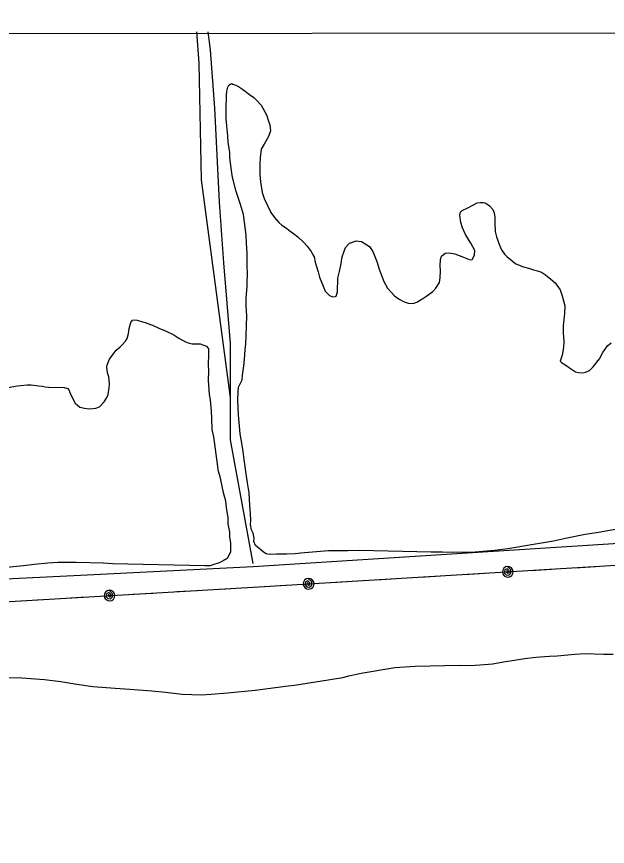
# Model space of a CAD drawing. Extents: x 3297716 to 3335574, y 688621 to 713991.
# Drawn here: x 3305497 to 3306486, y 710827 to 712216 of the extents above; entities that cross this region are included whole.
import ezdxf

# ---------------------------------------------------------------- set-up
doc = ezdxf.new("R2010")
doc.units = 0
for name, color, linetype in [('V-GRID-FRAM', 7, 'Continuous'), ('V-SITE-VEGE', 7, 'Continuous'), ('V-TOPO-SHOR', 7, 'Continuous'), ('V-UTIL-LINE', 7, 'Continuous')]:
    doc.layers.add(name, color=color, linetype=linetype)

msp = doc.modelspace()

# ---------------------------------------------------------------- linework, layer by layer
at = {"layer": 'V-GRID-FRAM'}
msp.add_lwpolyline([(3301838.5, 712184.2), (3333346.2, 712216.3), (3333372.6, 694031.5), (3301849.1, 693999.4), (3301838.5, 712184.2)], dxfattribs=at)
at = {"layer": 'V-SITE-VEGE'}
for points in [[(3305910.5, 711319.6), (3305906.3, 711323.5), (3305900.7, 711328), (3305897.5, 711330.9), (3305894.8, 711337.6), (3305894.9, 711343.3), (3305893.2, 711351.5), (3305890.9, 711357.2), (3305889.2, 711365.8), (3305889.4, 711372.5), (3305889.2, 711384.9), (3305888.1, 711397.8), (3305886.7, 711419.3), (3305884.2, 711435.5), (3305881.7, 711450.8), (3305878.4, 711474.7), (3305876.9, 711488.1), (3305873.9, 711505.8), (3305871.8, 711517.7), (3305868.8, 711549.7), (3305868.1, 711561.1), (3305867.9, 711574.5), (3305868.2, 711587.8), (3305868.9, 711595.9), (3305871.9, 711601.5), (3305874.9, 711608.1), (3305875.6, 711616.2), (3305877.8, 711631.4), (3305879, 711642.3), (3305879.9, 711659), (3305881.1, 711668.5), (3305881.9, 711681.8), (3305882.7, 711715.1), (3305881.6, 711732.3), (3305881.9, 711745.1), (3305883.3, 711764.6), (3305883.5, 711770.8), (3305883.9, 711787), (3305883.2, 711798), (3305883.7, 711819.9), (3305882.2, 711837), (3305882, 711850.4), (3305879.2, 711871.9), (3305877.1, 711884.8), (3305872.3, 711901.6), (3305865.2, 711923.6), (3305859.9, 711943.3), (3305859, 711947.1), (3305857.4, 711958.6), (3305854.6, 711980.1), (3305854.3, 711989.6), (3305851.8, 712005.4), (3305851.2, 712016.8), (3305849.2, 712033.6), (3305848.5, 712045), (3305848.4, 712062.2), (3305848.9, 712084.1), (3305849.6, 712091.7), (3305851.2, 712098.3), (3305852.7, 712101.6), (3305855.6, 712103.4), (3305857.5, 712104.3), (3305859.4, 712103.3), (3305864.6, 712101.3), (3305868.8, 712099.3), (3305875.4, 712094.9), (3305887.5, 712086), (3305894.6, 712080.6), (3305899.2, 712076.2), (3305906.6, 712067.9), (3305915.3, 712053), (3305916.2, 712050.1), (3305919.4, 712041), (3305921.1, 712035.2), (3305922.3, 712025.2), (3305919.2, 712015.7), (3305911.8, 712002.6), (3305906.8, 711994.1), (3305905.1, 711979.9), (3305904.8, 711969.9), (3305904.9, 711952.2), (3305905.6, 711939.8), (3305908.5, 711921.7), (3305912, 711911.6), (3305922.9, 711888.5), (3305928.9, 711880.2), (3305936.3, 711871.5), (3305941.5, 711867.1), (3305949, 711862.1), (3305953.2, 711858.7), (3305961.1, 711853.3), (3305968.2, 711847.4), (3305978.4, 711838.1), (3305984, 711831.8), (3305990.4, 711823.1), (3305992.7, 711818.7), (3305995.5, 711813.9), (3305997.2, 711805.3), (3305998.9, 711799.5), (3306002.5, 711789), (3306004.7, 711779.9)], [(3306004.7, 711779.9), (3306010.5, 711765), (3306014.1, 711756.8), (3306021.1, 711749.5), (3306024.9, 711747.5), (3306029.6, 711747.4), (3306032.5, 711748.3), (3306034.6, 711755.8), (3306035.1, 711778.2), (3306038.2, 711789.6), (3306040.9, 711802.8), (3306042.6, 711814.2), (3306047.8, 711829.8), (3306054.6, 711836.8), (3306065.6, 711840.8), (3306074.7, 711839.7), (3306088.3, 711831.3), (3306093.8, 711823), (3306100.5, 711806.2), (3306104.1, 711793.3), (3306112.2, 711773.1), (3306118.1, 711761.5), (3306130.2, 711748.8), (3306138.1, 711743.4), (3306146.1, 711738.9), (3306152.7, 711736.4), (3306161.3, 711736.2), (3306167.5, 711738.4), (3306177.7, 711744.4), (3306184, 711749), (3306194.1, 711755.9), (3306199, 711761.5), (3306205.5, 711771.4), (3306206.6, 711779), (3306206.9, 711790.8), (3306206.6, 711799), (3306207.3, 711809.9), (3306208.9, 711815.1), (3306214.7, 711820.2), (3306221.9, 711821), (3306231.3, 711819.3), (3306245.5, 711813.3), (3306256.8, 711809.2), (3306260.2, 711809.6), (3306264.1, 711816.7), (3306264.3, 711824.7), (3306258, 711836.8), (3306253.4, 711844.5), (3306248.8, 711851.3), (3306243.8, 711862.9), (3306241.1, 711871.5), (3306239.5, 711883.9), (3306240.6, 711889.1), (3306243.1, 711891.9), (3306252.7, 711896), (3306260.9, 711900.6), (3306268.6, 711904.7), (3306273.8, 711905), (3306278.6, 711904.9), (3306281.9, 711904.3), (3306286.6, 711901.4), (3306288.9, 711899.4), (3306294.5, 711893.1), (3306296.8, 711887.8), (3306298, 711879.7), (3306297.8, 711871.1), (3306298.4, 711856.8), (3306300.6, 711847.7), (3306306, 711833.8), (3306309.1, 711826.1), (3306314.2, 711818.8), (3306317.9, 711814.4), (3306326.8, 711807.6), (3306333.4, 711802.6), (3306346.1, 711797.6), (3306354.1, 711795), (3306362.6, 711792.4), (3306369.3, 711790.9), (3306375.9, 711788.3), (3306382.9, 711783.9), (3306391.8, 711777), (3306398.8, 711770.6), (3306407.1, 711759), (3306410.7, 711748.9), (3306415, 711732.1), (3306414.7, 711719.3), (3306412.4, 711698.4), (3306412.1, 711687), (3306413.2, 711672.2), (3306412.9, 711662.2), (3306410.7, 711649.4), (3306408.2, 711642.8), (3306407.6, 711639.5), (3306409.5, 711637), (3306417, 711632.6), (3306423.1, 711628.1), (3306432.9, 711621.7), (3306438.1, 711620.2), (3306444.8, 711620), (3306449.6, 711620.8), (3306456.3, 711624)], [(3305484.1, 711595.4), (3305498.4, 711598.4), (3305515.1, 711599.9), (3305521.8, 711599.7), (3305534.1, 711598), (3305540.8, 711597.4), (3305545.5, 711596.3), (3305551.2, 711595.7), (3305576.9, 711595.1), (3305583.1, 711593.5), (3305585, 711591.6), (3305586.7, 711586.8), (3305592.6, 711574.3), (3305595.4, 711569), (3305603.3, 711562.6), (3305611.4, 711560.5), (3305619.5, 711559.8), (3305629.9, 711560.5), (3305636.2, 711563.2), (3305644, 711571.2), (3305648, 711577.3), (3305651, 711583.9), (3305652.7, 711594.8), (3305652.8, 711601.4), (3305651.7, 711613.4), (3305649.9, 711620.1), (3305648.7, 711629.2), (3305649.3, 711632.9), (3305651.3, 711639.1), (3305652.8, 711642.9), (3305660.7, 711653.6), (3305664.1, 711657.8), (3305670.5, 711662.9), (3305674.4, 711666.7), (3305679.7, 711672.7), (3305682.7, 711677.4), (3305684.8, 711685.9), (3305685.9, 711694), (3305688.6, 711704.4), (3305691.5, 711708.2), (3305694.4, 711708.6), (3305699.1, 711708), (3305706.7, 711705.9), (3305712.9, 711704.3), (3305721.8, 711700.8), (3305725.1, 711699.8), (3305736.9, 711694.2), (3305746.8, 711690.2), (3305760.5, 711683.7), (3305768.9, 711678.2), (3305780.2, 711671.8), (3305784.9, 711670.2), (3305791.6, 711668.7), (3305804.9, 711668.4), (3305815.3, 711664.3), (3305818.5, 711659.9), (3305818.8, 711650.4), (3305818.4, 711633.7), (3305818.6, 711622.8), (3305818.2, 711607.6), (3305820, 711583.7), (3305821.7, 711574.6), (3305823.2, 711555.5), (3305823.9, 711543.6), (3305824.4, 711525), (3305826.9, 711512.6), (3305833.9, 711462.9), (3305834.2, 711457.6), (3305837.8, 711446.1), (3305842.9, 711421.7), (3305847.3, 711405.4), (3305848.5, 711394), (3305850.9, 711377.7), (3305851.2, 711367.2), (3305853.7, 711353.3), (3305854, 711345.2), (3305855.6, 711334.7), (3305855.3, 711320), (3305853.3, 711315.3), (3305849.8, 711309.1), (3305843.5, 711305), (3305836.3, 711301.8), (3305826.2, 711298.3), (3305821.4, 711297), (3305812.4, 711296.7), (3305658.1, 711300.3), (3305642.4, 711301.2), (3305597.2, 711302.2), (3305566.7, 711302.5), (3305550, 711301.4), (3305527.1, 711299.1), (3305509, 711296.7), (3305481.3, 711294)], [(3306456.3, 711624), (3306462.7, 711630.1), (3306473, 711643.6), (3306478.5, 711654), (3306486.3, 711665.2), (3306492.7, 711670.3)], [(3306502.5, 711358.1), (3306471.4, 711352.7), (3306449.4, 711349.4), (3306416.4, 711342.5), (3306396.3, 711338.2), (3306362.8, 711332.4), (3306319.8, 711325.3), (3306297.3, 711322.5), (3306264.9, 711319.9), (3306241.5, 711319), (3306210.6, 711319.7), (3306191.5, 711319.7), (3306071.6, 711322.5), (3306052, 711322), (3306040.1, 711321.8), (3306019.7, 711321.8), (3305979.6, 711318.5), (3305973.4, 711318.2), (3305963.8, 711317), (3305949.5, 711316.3), (3305940.5, 711316.1), (3305932.8, 711316.2), (3305923.3, 711316), (3305917.6, 711316.1), (3305915.2, 711316.7), (3305910.5, 711319.6)], [(3305484.1, 711110.1), (3305506, 711109.1), (3305544, 711106.3), (3305571.6, 711103.3), (3305598.2, 711098.8), (3305625.2, 711094.9), (3305662.3, 711092.1), (3305687, 711090.5), (3305724.1, 711087.8), (3305746.9, 711085.3), (3305774.5, 711081.8), (3305806.8, 711081.1), (3305823, 711082.1), (3305850.7, 711084.3), (3305897, 711088.5), (3305952, 711095.8), (3305962.5, 711096.9), (3306043.3, 711109.8), (3306053.8, 711112.4), (3306074.4, 711117.2), (3306130.8, 711126.8), (3306164.7, 711128.9), (3306239.5, 711130.5), (3306257.1, 711130), (3306280.5, 711131.4), (3306294.3, 711133), (3306315.8, 711136.8), (3306323.5, 711137.5), (3306348.3, 711141.7), (3306366.5, 711143.7), (3306389.4, 711145.5), (3306402.3, 711146.2), (3306419.9, 711147.7), (3306431.8, 711148.8), (3306449, 711149.8), (3306480, 711149.1), (3306496.2, 711149.2)]]:
    msp.add_lwpolyline(points, dxfattribs=at)
at = {"layer": 'V-TOPO-SHOR'}
for points in [[(3305893.2, 711301), (3305855.7, 711507.5), (3305855.7, 711578.8), (3305806.9, 711943), (3305803.1, 712138.2), (3305799.4, 712190.7)], [(3305855.7, 711578.8), (3305855.7, 711668.9), (3305844.4, 711804.1), (3305836.9, 711905.4), (3305829.4, 712063.1), (3305821.9, 712160.7), (3305818.1, 712190.7)], [(3307327.2, 711385.5), (3307225.8, 711385.5), (3307030.6, 711363), (3306662.8, 711344.2), (3305893.2, 711295.4), (3305604.2, 711280.4), (3304601.9, 711231.6), (3304365.4, 711227.8), (3304260.3, 711216.6), (3304102.6, 711205.3), (3303288, 711156.5), (3303273, 711584.5), (3302890.1, 711539.4), (3302845, 711505.6), (3302848.8, 711013.9), (3302803.8, 711006.4), (3302638.6, 710991.3)]]:
    msp.add_lwpolyline(points, dxfattribs=at)
at = {"layer": 'V-UTIL-LINE'}
for points in [[(3301839.2, 711025.3), (3303725, 711135.2), (3304812.2, 711197.7), (3305902.9, 711261.7), (3306941.9, 711324.5)], [(3306319.7, 711286.9), (3306317.9, 711289.2), (3306317.3, 711286.9), (3306319, 711284.8), (3306321.9, 711285.3), (3306321.9, 711288.7), (3306318.4, 711291.9), (3306314.7, 711289.9), (3306313.6, 711285.1), (3306316.9, 711281.9), (3306321.3, 711281.2), (3306324.9, 711284.5), (3306324.9, 711290), (3306319.2, 711295.9), (3306315.8, 711295), (3306313, 711292.9), (3306311.2, 711289.8), (3306310.7, 711286.3), (3306311.6, 711282.9), (3306313.7, 711280.2), (3306316.8, 711278.4), (3306320.3, 711277.9), (3306323.7, 711278.8), (3306326.5, 711280.9), (3306328.2, 711284), (3306328.7, 711287.4), (3306327.8, 711290.8), (3306325.7, 711293.6), (3306322.7, 711295.4), (3306319.2, 711295.9)], [(3306358.6, 711289.2), (3306392.6, 711291.3)], [(3306432.5, 711293.7), (3306466.4, 711295.7)], [(3306173, 711278), (3306206.9, 711280.1)], [(3306246.8, 711282.5), (3306280.8, 711284.5)], [(3305913.4, 711262.4), (3305947.4, 711264.4)], [(3305986.3, 711266.8), (3305984.5, 711269), (3305983.9, 711266.8), (3305985.6, 711264.7), (3305988.5, 711265.2), (3305988.5, 711268.6), (3305985, 711271.8), (3305981.3, 711269.8), (3305980.3, 711265), (3305983.5, 711261.8), (3305987.9, 711261.1), (3305991.5, 711264.4), (3305991.5, 711269.9), (3305985.8, 711275.7), (3305982.4, 711274.8), (3305979.6, 711272.7), (3305977.8, 711269.7), (3305977.3, 711266.2), (3305978.2, 711262.8), (3305980.4, 711260), (3305983.4, 711258.2), (3305986.9, 711257.8), (3305990.3, 711258.7), (3305993.1, 711260.8), (3305994.8, 711263.8), (3305995.3, 711267.3), (3305994.4, 711270.7), (3305992.3, 711273.5), (3305989.3, 711275.3), (3305985.8, 711275.7)], [(3306025.2, 711269.1), (3306059.2, 711271.2)], [(3306099.1, 711273.6), (3306133, 711275.6)], [(3305652.9, 711247.1), (3305651.1, 711249.3), (3305650.5, 711247.1), (3305652.2, 711245), (3305655.1, 711245.5), (3305655.1, 711248.9), (3305651.6, 711252.1), (3305647.9, 711250.1), (3305646.8, 711245.3), (3305650.1, 711242.1), (3305654.5, 711241.4), (3305658.1, 711244.7), (3305658.1, 711250.2), (3305652.4, 711256), (3305649, 711255.2), (3305646.2, 711253), (3305644.4, 711250), (3305643.9, 711246.5), (3305644.8, 711243.1), (3305646.9, 711240.3), (3305650, 711238.6), (3305653.4, 711238.1), (3305656.8, 711239), (3305659.6, 711241.1), (3305661.4, 711244.1), (3305661.9, 711247.6), (3305661, 711251), (3305658.9, 711253.8), (3305655.9, 711255.6), (3305652.4, 711256)], [(3305691.8, 711249.3), (3305725.8, 711251.3)], [(3305765.7, 711253.7), (3305799.6, 711255.7)], [(3305839.6, 711258), (3305873.5, 711260)], [(3305506.1, 711238.4), (3305540.1, 711240.4)], [(3305580, 711242.8), (3305614, 711244.8)]]:
    msp.add_lwpolyline(points, dxfattribs=at)

doc.saveas('drawing.dxf')
